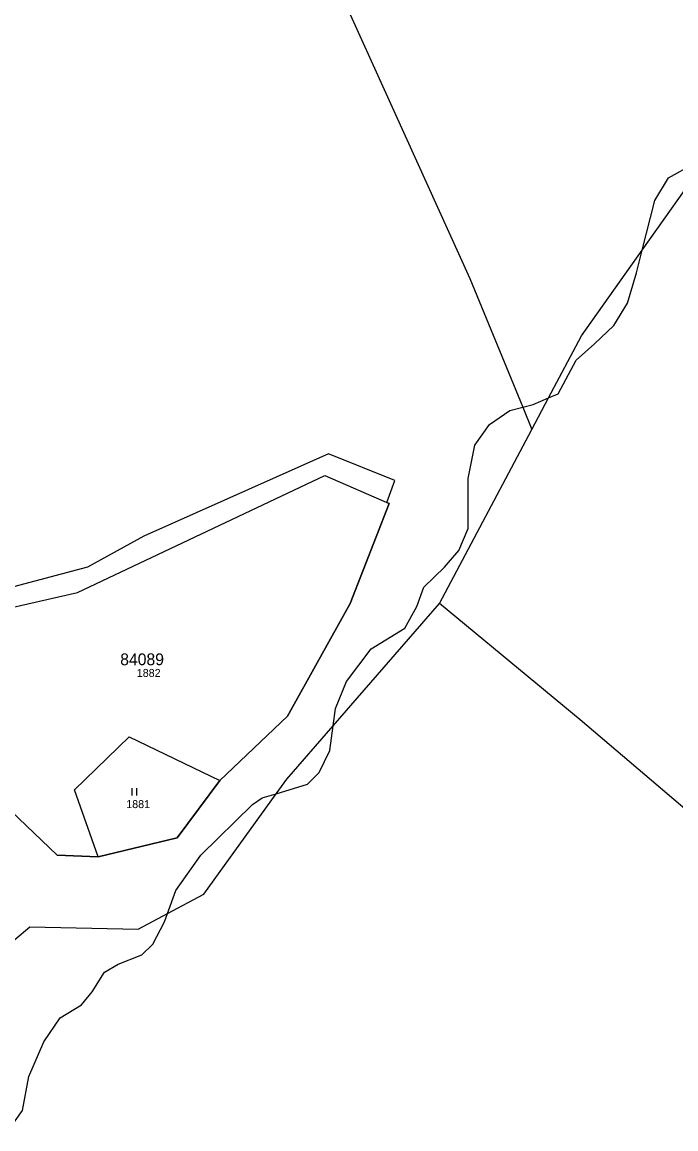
# Model space of a CAD drawing. Extents: x -439246 to -433691, y -1130252 to -1121148.
# Drawn here: x -435267.2 to -435128.3, y -1123450.4 to -1123215.4 of the extents above; entities that cross this region are included whole.
import ezdxf

# ---------------------------------------------------------------- set-up
doc = ezdxf.new("R2010")
doc.units = 0
for name, color, linetype in [('Vrstva 1', 7, 'Continuous'), ('Vrstva 18', 7, 'Continuous'), ('Vrstva 25', 7, 'Continuous'), ('Vrstva 4', 7, 'Continuous'), ('Vrstva 52', 7, 'Continuous'), ('Vrstva 53', 7, 'Continuous')]:
    doc.layers.add(name, color=color, linetype=linetype)

msp = doc.modelspace()

# ---------------------------------------------------------------- linework, layer by layer
at = {"layer": 'Vrstva 1'}
for points in [[(-435219.81, -1123164.49), (-435172.06, -1123269.85)], [(-435135.41, -1123263.83), (-435121.78, -1123244.58)], [(-435148.28, -1123282.01), (-435135.41, -1123263.83)], [(-435172.06, -1123269.85), (-435160.78, -1123297.17)], [(-435155.29, -1123295.2), (-435148.28, -1123282.01)], [(-435160.78, -1123297.17), (-435158.84, -1123301.87)], [(-435158.84, -1123301.87), (-435155.29, -1123295.2)], [(-435178.5, -1123338.86), (-435158.84, -1123301.87)], [(-435255.42, -1123336.53), (-435202.84, -1123311.71)], [(-435202.84, -1123311.71), (-435189.16, -1123317.65)], [(-435189.16, -1123317.65), (-435197.46, -1123338.86)], [(-435299.23, -1123346.54), (-435255.42, -1123336.53)], [(-435197.46, -1123338.86), (-435210.81, -1123362.79)], [(-435201.08, -1123364.82), (-435178.5, -1123338.86)], [(-435148.61, -1123363.54), (-435178.5, -1123338.86)], [(-435210.81, -1123362.79), (-435225.13, -1123376.49)], [(-435210.95, -1123376.16), (-435201.08, -1123364.82)], [(-435046.72, -1123450.15), (-435148.61, -1123363.54)], [(-435256.02, -1123378.45), (-435244.45, -1123367.18)], [(-435244.45, -1123367.18), (-435225.13, -1123376.49)], [(-435279.51, -1123373.49), (-435259.74, -1123392.32)], [(-435225.13, -1123376.49), (-435234.2, -1123388.67)], [(-435213.18, -1123379.26), (-435210.95, -1123376.16)], [(-435251, -1123392.65), (-435256.02, -1123378.45)], [(-435228.54, -1123400.62), (-435213.18, -1123379.26)], [(-435234.2, -1123388.67), (-435251, -1123392.65)], [(-435251, -1123392.65), (-435259.74, -1123392.32)], [(-435236.29, -1123404.71), (-435228.54, -1123400.62)], [(-435242.5, -1123408), (-435236.29, -1123404.71)], [(-435268.73, -1123410.25), (-435265.51, -1123407.57)], [(-435265.51, -1123407.57), (-435242.5, -1123408)]]:
    msp.add_lwpolyline(points, dxfattribs=at)
at = {"layer": 'Vrstva 25'}
for p, q in [((-435243.78, -1123379.62), (-435243.78, -1123378.12)), ((-435242.78, -1123379.62), (-435242.78, -1123378.12))]:
    msp.add_line(p, q, dxfattribs=at)
at = {"layer": 'Vrstva 4'}
for points in [[(-435129.81, -1123248.46), (-435124.23, -1123245.36)], [(-435132.76, -1123253.29), (-435129.81, -1123248.46)], [(-435135.41, -1123263.83), (-435132.76, -1123253.29)], [(-435136.62, -1123268.64), (-435135.41, -1123263.83)], [(-435138.5, -1123275.04), (-435136.62, -1123268.64)], [(-435141.45, -1123279.8), (-435138.5, -1123275.04)], [(-435145.56, -1123283.74), (-435141.45, -1123279.8)], [(-435149.41, -1123287.18), (-435145.56, -1123283.74)], [(-435153.24, -1123294.32), (-435149.41, -1123287.18)], [(-435155.29, -1123295.2), (-435153.24, -1123294.32)], [(-435163.57, -1123297.89), (-435160.78, -1123297.17)], [(-435160.78, -1123297.17), (-435158.55, -1123296.6)], [(-435158.55, -1123296.6), (-435155.29, -1123295.2)], [(-435167.89, -1123300.81), (-435163.57, -1123297.89)], [(-435170.99, -1123305.21), (-435167.89, -1123300.81)], [(-435172.38, -1123312.32), (-435170.99, -1123305.21)], [(-435172.38, -1123317.8), (-435172.38, -1123312.32)], [(-435172.38, -1123322.93), (-435172.38, -1123317.8)], [(-435174.36, -1123327.6), (-435172.38, -1123322.93)], [(-435177.41, -1123331.14), (-435174.36, -1123327.6)], [(-435181.79, -1123335.41), (-435177.41, -1123331.14)], [(-435183.32, -1123339.52), (-435181.79, -1123335.41)], [(-435185.85, -1123344.11), (-435183.32, -1123339.52)], [(-435192.97, -1123348.46), (-435185.85, -1123344.11)], [(-435198.26, -1123355.42), (-435192.97, -1123348.46)], [(-435200.57, -1123361.18), (-435198.26, -1123355.42)], [(-435201.08, -1123364.82), (-435200.57, -1123361.18)], [(-435201.82, -1123370.1), (-435201.08, -1123364.82)], [(-435204.02, -1123374.73), (-435201.82, -1123370.1)], [(-435206.54, -1123377.23), (-435204.02, -1123374.73)], [(-435213.18, -1123379.26), (-435206.54, -1123377.23)], [(-435216.17, -1123380.17), (-435213.18, -1123379.26)], [(-435229.19, -1123392.32), (-435218.24, -1123381.54)], [(-435218.24, -1123381.54), (-435216.17, -1123380.17)], [(-435234.52, -1123399.79), (-435229.19, -1123392.32)], [(-435236.29, -1123404.71), (-435234.52, -1123399.79)], [(-435236.92, -1123406.49), (-435236.29, -1123404.71)], [(-435239.39, -1123411.24), (-435236.92, -1123406.49)], [(-435241.76, -1123413.5), (-435239.39, -1123411.24)], [(-435246.78, -1123415.49), (-435241.76, -1123413.5)], [(-435252.28, -1123421.33), (-435249.7, -1123417.19)], [(-435249.7, -1123417.19), (-435246.78, -1123415.49)], [(-435254.54, -1123424.08), (-435252.28, -1123421.33)], [(-435259.06, -1123426.89), (-435254.54, -1123424.08)], [(-435262.59, -1123431.97), (-435259.06, -1123426.89)], [(-435265.78, -1123439.35), (-435262.59, -1123431.97)], [(-435267.1, -1123446.52), (-435265.78, -1123439.35)], [(-435269.83, -1123450.45), (-435267.1, -1123446.52)]]:
    msp.add_lwpolyline(points, dxfattribs=at)
at = {"layer": 'Vrstva 52'}
for points in [[(-435234.2, -1123388.67), (-435225.13, -1123376.49), (-435210.81, -1123362.79), (-435197.46, -1123338.86), (-435189.16, -1123317.65), (-435189.65, -1123317.44), (-435187.98, -1123312.77), (-435202.09, -1123307.07), (-435241.33, -1123324.56), (-435253.27, -1123331.17), (-435297.06, -1123342.79), (-435295.36, -1123345.66), (-435299.23, -1123346.54), (-435279.51, -1123373.49)], [(-435279.51, -1123373.49), (-435259.74, -1123392.32), (-435251, -1123392.65), (-435234.2, -1123388.67)]]:
    msp.add_lwpolyline(points, dxfattribs=at)

# ---------------------------------------------------------------- texts
at = {"layer": 'Vrstva 18'}
for s, p in [('1882', (-435242.81, -1123354.46)), ('1881', (-435245.05, -1123382.32))]:
    msp.add_text(s, height=1.7, dxfattribs=at).set_placement(p)
at = {"layer": 'Vrstva 53'}
msp.add_text('84089', height=2.5, dxfattribs=at).set_placement((-435246.33, -1123351.97))

doc.saveas('drawing.dxf')
